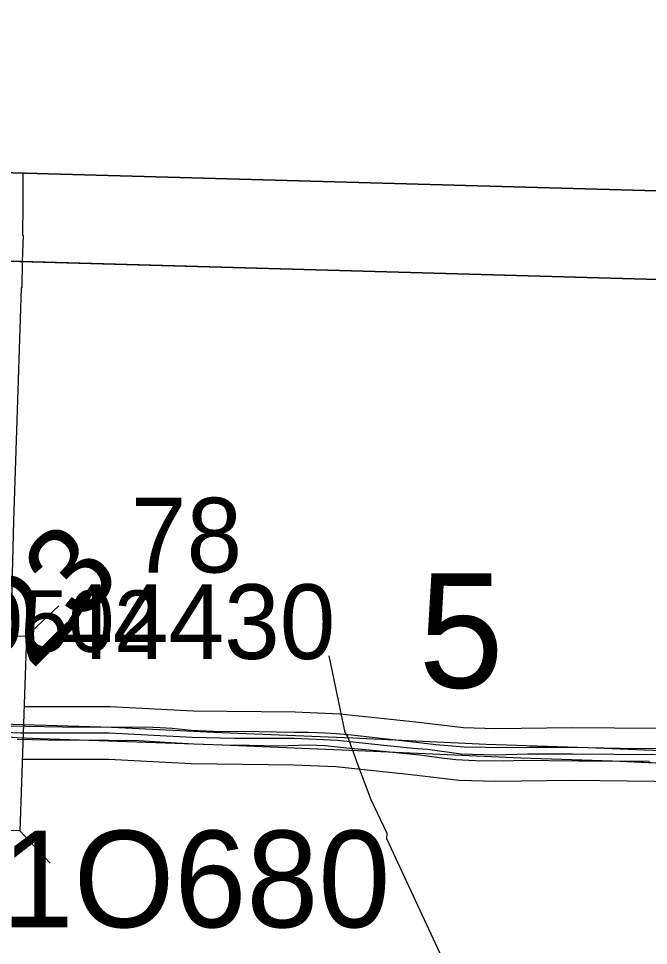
# Model space of a CAD drawing. Extents: x -132.8 to -73.3, y -60 to -26.
# Drawn here: x -114.481 to -113.765, y -33.36 to -32.306 of the extents above; entities that cross this region are included whole.
import ezdxf

# ---------------------------------------------------------------- set-up
doc = ezdxf.new("R2010")
doc.units = 0
for name, color, linetype in [('tdCoClipBndry', 7, 'Continuous'), ('tdCoCoBndry', 7, 'Continuous'), ('tdCoCoBndryPart', 7, 'Continuous'), ('tdCoDivCarto', 7, 'Continuous'), ('tdCoHydroRiver', 7, 'Continuous'), ('tdCoInt', 7, 'Continuous'), ('tdCoIntCL', 7, 'Continuous'), ('tdCoIntRte', 7, 'Continuous'), ('tdCoPrimary', 7, 'Continuous'), ('tdCoSecRdNmbr', 7, 'Continuous'), ('tdCoSecRteBand', 7, 'Continuous'), ('tdCoSectLine', 7, 'Continuous'), ('tdCoSectLinePart', 7, 'Continuous'), ('tdCoSectNmbr', 7, 'Continuous'), ('tdCoStrucNonDivPri', 7, 'Continuous'), ('tdCoStrucPriMaintName', 7, 'Continuous'), ('tdCoStrucSecCoName', 7, 'Continuous'), ('tdCoStrucSecFHWANum', 7, 'Continuous'), ('tdCoTwpBndryShd', 7, 'Continuous'), ('tdStHwyIntRefPost1', 7, 'Continuous')]:
    doc.layers.add(name, color=color, linetype=linetype)

msp = doc.modelspace()

# ---------------------------------------------------------------- linework, layer by layer
at = {"layer": 'tdCoClipBndry'}
msp.add_lwpolyline([(-120.4505, -32.3055), (-117.456, -32.3982), (-111.5199, -32.564), (-109.5263, -32.624), (-105.5992, -32.7139)], dxfattribs=at)
at = {"layer": 'tdCoCoBndry'}
for p, q in [((-113.51, -32.6094), (-114.507, -32.5812)), ((-114.507, -32.5812), (-113.51, -32.6094))]:
    msp.add_line(p, q, dxfattribs=at)
for points in [[(-105.5992, -32.7139), (-109.5263, -32.624), (-111.5199, -32.564), (-117.456, -32.3982), (-120.4505, -32.3055)], [(-118.4546, -32.4661), (-117.4589, -32.4981), (-116.4617, -32.5233), (-115.465, -32.5533), (-114.5074, -32.5812), (-113.5104, -32.6094), (-112.5172, -32.6357), (-111.5227, -32.6639), (-110.5246, -32.6927), (-109.5289, -32.724), (-108.5902, -32.7478), (-107.5913, -32.766), (-106.5995, -32.7917), (-105.6015, -32.8138)], [(-118.4542, -32.4661), (-117.4585, -32.4981), (-116.4613, -32.5233), (-115.4646, -32.5533), (-114.507, -32.5812), (-113.51, -32.6094), (-112.5168, -32.6357), (-111.5223, -32.6639), (-110.5242, -32.6927), (-109.5286, -32.724), (-108.5898, -32.7478), (-107.591, -32.766), (-106.5991, -32.7917), (-105.6011, -32.8138)], [(-118.4542, -32.4661), (-117.4585, -32.4981), (-116.4613, -32.5233), (-115.4646, -32.5533), (-114.507, -32.5812), (-113.51, -32.6094), (-112.5168, -32.6357), (-111.5223, -32.6639), (-110.5242, -32.6927), (-109.5286, -32.724), (-108.5898, -32.7478), (-107.591, -32.766), (-106.5991, -32.7917), (-105.6011, -32.8138)]]:
    msp.add_lwpolyline(points, dxfattribs=at)
at = {"layer": 'tdCoCoBndryPart'}
msp.add_lwpolyline([(-114.4774, -32.5821), (-113.5104, -32.6094), (-112.5472, -32.6349)], dxfattribs=at)
at = {"layer": 'tdCoDivCarto'}
for p, q in [((-114.375, -33.112), (-114.5, -33.1082)), ((-114.2592, -33.1176), (-114.375, -33.112)), ((-114.1011, -33.1242), (-114.2592, -33.1176)), ((-114.4828, -33.1234), (-114.4567, -33.1245)), ((-114.4567, -33.1245), (-114.4008, -33.1266)), ((-114.4008, -33.1266), (-114.2492, -33.1317)), ((-113.9498, -33.1315), (-114.1011, -33.1242)), ((-114.2492, -33.1317), (-114.0778, -33.1391)), ((-114.0778, -33.1391), (-113.9102, -33.1466)), ((-113.8341, -33.1351), (-113.9498, -33.1315)), ((-113.779, -33.1375), (-113.8341, -33.1351)), ((-113.6316, -33.1436), (-113.779, -33.1375)), ((-113.9102, -33.1466), (-113.8062, -33.1501)), ((-113.8062, -33.1501), (-113.6388, -33.1572))]:
    msp.add_line(p, q, dxfattribs=at)
for points in [[(-113.6316, -33.1436), (-113.779, -33.1375), (-113.8341, -33.1351), (-113.9498, -33.1315), (-114.1011, -33.1242), (-114.2592, -33.1176), (-114.375, -33.112), (-114.5, -33.1082), (-114.5577, -33.1044), (-114.716, -33.0902), (-114.8585, -33.0783), (-114.9422, -33.0702), (-114.9638, -33.0683), (-115.0174, -33.0644), (-115.1563, -33.0532), (-115.3147, -33.0391)], [(-113.6316, -33.1436), (-113.779, -33.1375), (-113.8341, -33.1351), (-113.9498, -33.1315), (-114.1011, -33.1242), (-114.2592, -33.1176), (-114.375, -33.112), (-114.5, -33.1082), (-114.5577, -33.1044), (-114.716, -33.0902), (-114.8585, -33.0783), (-114.9422, -33.0702), (-114.9638, -33.0683), (-115.0174, -33.0644), (-115.1563, -33.0532), (-115.3147, -33.0391)], [(-113.6316, -33.1436), (-113.779, -33.1375), (-113.8341, -33.1351), (-113.9498, -33.1315), (-114.1011, -33.1242), (-114.2592, -33.1176), (-114.375, -33.112), (-114.5, -33.1082), (-114.5577, -33.1044), (-114.716, -33.0902), (-114.8585, -33.0783), (-114.9422, -33.0702), (-114.9638, -33.0683), (-115.0174, -33.0644), (-115.1563, -33.0532), (-115.3147, -33.0391)], [(-114.5909, -33.1154), (-114.5493, -33.119), (-114.4828, -33.1234), (-114.4567, -33.1245)], [(-114.5909, -33.1154), (-114.5493, -33.119), (-114.4828, -33.1234), (-114.4567, -33.1245)], [(-114.5909, -33.1154), (-114.5493, -33.119), (-114.4828, -33.1234), (-114.4567, -33.1245)], [(-114.4567, -33.1245), (-114.4008, -33.1266), (-114.2492, -33.1317), (-114.0778, -33.1391), (-113.9102, -33.1466), (-113.8062, -33.1501), (-113.6388, -33.1572)], [(-114.4567, -33.1245), (-114.4008, -33.1266), (-114.2492, -33.1317), (-114.0778, -33.1391), (-113.9102, -33.1466), (-113.8062, -33.1501), (-113.6388, -33.1572), (-113.4753, -33.1641), (-113.3488, -33.1694), (-113.2987, -33.1714), (-113.2602, -33.1729), (-113.1885, -33.1758), (-113.1216, -33.1789)], [(-114.4567, -33.1245), (-114.4008, -33.1266), (-114.2492, -33.1317), (-114.0778, -33.1391), (-113.9102, -33.1466), (-113.8062, -33.1501), (-113.6388, -33.1572), (-113.4753, -33.1641), (-113.3488, -33.1694), (-113.2987, -33.1714), (-113.2602, -33.1729), (-113.1885, -33.1758), (-113.1216, -33.1789)]]:
    msp.add_lwpolyline(points, dxfattribs=at)
at = {"layer": 'tdCoHydroRiver'}
msp.add_lwpolyline([(-113.7559, -33.7136), (-113.7665, -33.696), (-113.8084, -33.6681), (-113.8678, -33.6476), (-113.891, -33.6281), (-113.9062, -33.6056), (-113.9207, -33.5532), (-113.9238, -33.5516), (-113.9249, -33.5342), (-113.9339, -33.5166), (-113.9338, -33.5119), (-113.9368, -33.5071), (-113.9412, -33.4943), (-113.9831, -33.4049), (-113.9923, -33.3905), (-114.0626, -33.2388), (-114.0624, -33.2325), (-114.0804, -33.1942), (-114.0966, -33.1512), (-114.0981, -33.1465), (-114.1025, -33.1353), (-114.1069, -33.1226), (-114.11, -33.1178), (-114.1283, -33.0305)], dxfattribs=at)
at = {"layer": 'tdCoInt'}
for points in [[(-114.4748, -33.0881), (-114.3772, -33.0881), (-114.2829, -33.093), (-114.1669, -33.0943), (-114.116, -33.0964), (-114.0295, -33.1055), (-113.9756, -33.112), (-113.939, -33.1131), (-113.8516, -33.1119), (-113.7562, -33.1129), (-113.6496, -33.1185), (-113.5533, -33.1287), (-113.4894, -33.1328), (-113.3861, -33.1305), (-113.1703, -33.1387), (-113.0963, -33.1443), (-112.8282, -33.1527), (-112.5975, -33.1596), (-112.5761, -33.1599)], [(-114.4768, -33.1481), (-114.3787, -33.1481), (-114.2851, -33.153), (-114.1682, -33.1543), (-114.1206, -33.1562), (-114.0349, -33.1653), (-113.9805, -33.1719), (-113.9389, -33.1731), (-113.852, -33.1719), (-113.7582, -33.1729), (-113.6541, -33.1784), (-113.5586, -33.1885), (-113.4907, -33.1928), (-113.3865, -33.1905), (-113.1731, -33.1987), (-113.1003, -33.2042), (-112.8295, -33.2127), (-112.5989, -33.2196), (-112.5774, -33.2199)]]:
    msp.add_lwpolyline(points, dxfattribs=at)
at = {"layer": 'tdCoIntCL'}
msp.add_lwpolyline([(-115.2127, -33.0539), (-115.1706, -33.0571), (-115.1038, -33.0614), (-115.0398, -33.0666), (-114.9847, -33.0728), (-114.8647, -33.0875), (-114.6507, -33.1048), (-114.5636, -33.1132), (-114.5238, -33.1159), (-114.5071, -33.1168), (-114.4791, -33.1181), (-114.378, -33.1181), (-114.284, -33.123), (-114.2357, -33.124), (-114.1676, -33.1243), (-114.1183, -33.1263), (-114.0661, -33.1322), (-114.0322, -33.1354), (-114.0165, -33.1367), (-113.978, -33.1419), (-113.939, -33.1431), (-113.9024, -33.1419), (-113.8518, -33.1419), (-113.7572, -33.1429)], dxfattribs=at)
at = {"layer": 'tdCoIntRte'}
for points in [[(-113.7535, -33.1364), (-113.797, -33.1358), (-113.8345, -33.1351), (-113.8644, -33.1348), (-113.9008, -33.1346), (-113.9252, -33.1351), (-113.9505, -33.1348), (-113.9747, -33.1344), (-113.9929, -33.133), (-114.0069, -33.1318), (-114.0357, -33.1282), (-114.0725, -33.124), (-114.1029, -33.1208), (-114.1199, -33.1194), (-114.133, -33.1185), (-114.1515, -33.1178), (-114.1678, -33.1176), (-114.2081, -33.1171), (-114.2596, -33.1166), (-114.285, -33.1153), (-114.3064, -33.1132), (-114.3202, -33.1125), (-114.3367, -33.1118), (-114.3754, -33.112), (-114.4313, -33.1116), (-114.4732, -33.1109), (-114.5002, -33.1104)], [(-113.7535, -33.1364), (-113.797, -33.1358), (-113.8345, -33.1351), (-113.8644, -33.1348), (-113.9008, -33.1346), (-113.9252, -33.1351), (-113.9505, -33.1348), (-113.9747, -33.1344), (-113.9929, -33.133), (-114.0069, -33.1318), (-114.0357, -33.1282), (-114.0725, -33.124), (-114.1029, -33.1208), (-114.1199, -33.1194), (-114.133, -33.1185), (-114.1515, -33.1178), (-114.1678, -33.1176), (-114.2081, -33.1171), (-114.2596, -33.1166), (-114.285, -33.1153), (-114.3064, -33.1132), (-114.3202, -33.1125), (-114.3367, -33.1118), (-114.3754, -33.112), (-114.4313, -33.1116), (-114.4732, -33.1109), (-114.5002, -33.1104)], [(-114.4827, -33.1253), (-114.4477, -33.126), (-114.4012, -33.1266), (-114.3784, -33.1264), (-114.3443, -33.1269), (-114.3147, -33.1286), (-114.2821, -33.1306), (-114.2496, -33.1317), (-114.2188, -33.1322), (-114.1862, -33.1328), (-114.1517, -33.1319), (-114.1327, -33.1326), (-114.1085, -33.135), (-114.078, -33.1377), (-114.0521, -33.1406), (-114.0253, -33.1432), (-114.0005, -33.1466), (-113.9841, -33.1483), (-113.962, -33.1494), (-113.9301, -33.1501), (-113.9077, -33.1492), (-113.8787, -33.1494), (-113.8451, -33.1501), (-113.8066, -33.1501), (-113.7643, -33.1505)], [(-114.4827, -33.1253), (-114.4477, -33.126), (-114.4012, -33.1266), (-114.3784, -33.1264), (-114.3443, -33.1269), (-114.3147, -33.1286), (-114.2821, -33.1306), (-114.2496, -33.1317), (-114.2188, -33.1322), (-114.1862, -33.1328), (-114.1517, -33.1319), (-114.1327, -33.1326), (-114.1085, -33.135), (-114.078, -33.1377), (-114.0521, -33.1406), (-114.0253, -33.1432), (-114.0005, -33.1466), (-113.9841, -33.1483), (-113.962, -33.1494), (-113.9301, -33.1501), (-113.9077, -33.1492), (-113.8787, -33.1494), (-113.8451, -33.1501), (-113.8066, -33.1501), (-113.7643, -33.1505)]]:
    msp.add_lwpolyline(points, dxfattribs=at)
at = {"layer": 'tdCoPrimary'}
for points in [[(-113.6316, -33.1436), (-113.779, -33.1375), (-113.8341, -33.1351), (-113.9498, -33.1315), (-114.1011, -33.1242), (-114.2592, -33.1176), (-114.375, -33.112), (-114.5, -33.1082), (-114.5577, -33.1044), (-114.716, -33.0902), (-114.8585, -33.0783), (-114.9422, -33.0702), (-114.9638, -33.0683), (-115.0174, -33.0644), (-115.1563, -33.0532), (-115.3147, -33.0391)], [(-113.6316, -33.1436), (-113.779, -33.1375), (-113.8341, -33.1351), (-113.9498, -33.1315), (-114.1011, -33.1242), (-114.2592, -33.1176), (-114.375, -33.112), (-114.5, -33.1082), (-114.5577, -33.1044), (-114.716, -33.0902), (-114.8585, -33.0783), (-114.9422, -33.0702), (-114.9638, -33.0683), (-115.0174, -33.0644), (-115.1563, -33.0532), (-115.3147, -33.0391)], [(-113.6316, -33.1436), (-113.779, -33.1375), (-113.8341, -33.1351), (-113.9498, -33.1315), (-114.1011, -33.1242), (-114.2592, -33.1176), (-114.375, -33.112), (-114.5, -33.1082), (-114.5577, -33.1044), (-114.716, -33.0902), (-114.8585, -33.0783), (-114.9422, -33.0702), (-114.9638, -33.0683), (-115.0174, -33.0644), (-115.1563, -33.0532), (-115.3147, -33.0391)], [(-115.1998, -33.0622), (-115.0836, -33.0731), (-114.9512, -33.0839), (-114.7968, -33.0977), (-114.6478, -33.1105), (-114.5909, -33.1154), (-114.5493, -33.119), (-114.4828, -33.1234), (-114.4567, -33.1245), (-114.4008, -33.1266), (-114.2492, -33.1317), (-114.0778, -33.1391), (-113.9102, -33.1466), (-113.8062, -33.1501), (-113.6388, -33.1572)], [(-114.5909, -33.1154), (-114.5493, -33.119), (-114.4828, -33.1234), (-114.4567, -33.1245)], [(-114.5909, -33.1154), (-114.5493, -33.119), (-114.4828, -33.1234), (-114.4567, -33.1245)], [(-114.4567, -33.1245), (-114.4008, -33.1266), (-114.2492, -33.1317), (-114.0778, -33.1391), (-113.9102, -33.1466), (-113.8062, -33.1501), (-113.6388, -33.1572), (-113.4753, -33.1641), (-113.3488, -33.1694), (-113.2987, -33.1714), (-113.2602, -33.1729), (-113.1885, -33.1758), (-113.1216, -33.1789)], [(-114.4567, -33.1245), (-114.4008, -33.1266), (-114.2492, -33.1317), (-114.0778, -33.1391), (-113.9102, -33.1466), (-113.8062, -33.1501), (-113.6388, -33.1572), (-113.4753, -33.1641), (-113.3488, -33.1694), (-113.2987, -33.1714), (-113.2602, -33.1729), (-113.1885, -33.1758), (-113.1216, -33.1789)]]:
    msp.add_lwpolyline(points, dxfattribs=at)
at = {"layer": 'tdCoSecRteBand'}
msp.add_lwpolyline([(-114.4762, -32.4814), (-114.4761, -32.5164), (-114.4761, -32.5167), (-114.4761, -32.517), (-114.4766, -32.552), (-114.4762, -32.552), (-114.4762, -32.5523), (-114.476, -32.5523), (-114.477, -32.582), (-114.4774, -32.6116), (-114.4778, -32.6116), (-114.4778, -32.612), (-114.478, -32.612), (-114.4816, -32.7167), (-114.4868, -32.8772), (-114.4915, -33.0578), (-114.4915, -33.0579), (-114.4915, -33.0581), (-114.4957, -33.1828), (-114.5011, -33.3546), (-114.5055, -33.5188)], dxfattribs=at)
at = {"layer": 'tdCoSectLine'}
msp.add_lwpolyline([(-114.5074, -32.5812), (-113.5104, -32.6094)], dxfattribs=at)
at = {"layer": 'tdCoSectLinePart'}
msp.add_lwpolyline([(-114.4774, -32.5821), (-113.5104, -32.6094)], dxfattribs=at)
at = {"layer": 'tdCoStrucNonDivPri'}
for p, q in [((-114.4721, -33.008), (-114.4352, -32.9735)), ((-114.5728, -33.0046), (-114.4721, -33.008)), ((-114.4721, -33.008), (-114.4795, -33.2295)), ((-114.4795, -33.2295), (-114.5802, -33.2261)), ((-114.4795, -33.2295), (-114.4451, -33.2664))]:
    msp.add_line(p, q, dxfattribs=at)
at = {"layer": 'tdCoTwpBndryShd'}
msp.add_lwpolyline([(-118.4546, -32.4661), (-117.4589, -32.4981), (-116.4617, -32.5233), (-115.465, -32.5533), (-114.5074, -32.5812), (-113.5104, -32.6094), (-112.5172, -32.6357), (-111.5227, -32.6639), (-110.5246, -32.6927), (-109.5289, -32.724), (-108.5902, -32.7478), (-107.5913, -32.766), (-106.5995, -32.7917), (-105.6015, -32.8138)], dxfattribs=at)

# ---------------------------------------------------------------- texts
at = {"layer": 'tdCoSecRdNmbr'}
msp.add_text('0502', height=0.07, rotation=359.9139, dxfattribs=at).set_placement((-114.5286, -33.0258))
at = {"layer": 'tdCoSectNmbr'}
msp.add_text('5', height=0.13, rotation=359.9142, dxfattribs=at).set_placement((-114.0266, -33.0667))
at = {"layer": 'tdCoStrucPriMaintName'}
msp.add_text('78231O680', height=0.11, dxfattribs=at).set_placement((-114.8275, -33.3393))
msp.add_text('78231O680', height=0.11, dxfattribs=at).set_placement((-114.8275, -33.3393))
msp.add_text('78231O680', height=0.11, dxfattribs=at).set_placement((-114.8275, -33.3393))
at = {"layer": 'tdCoStrucSecCoName'}
msp.add_text('78', height=0.085, dxfattribs=at).set_placement((-114.3535, -32.9357))
at = {"layer": 'tdCoStrucSecFHWANum'}
msp.add_text('44430', height=0.085, dxfattribs=at).set_placement((-114.4372, -33.0341))
at = {"layer": 'tdStHwyIntRefPost1'}
msp.add_text('‒‒23', height=0.1, rotation=45, dxfattribs=at).set_placement((-114.5717, -33.1526))

doc.saveas('drawing.dxf')
